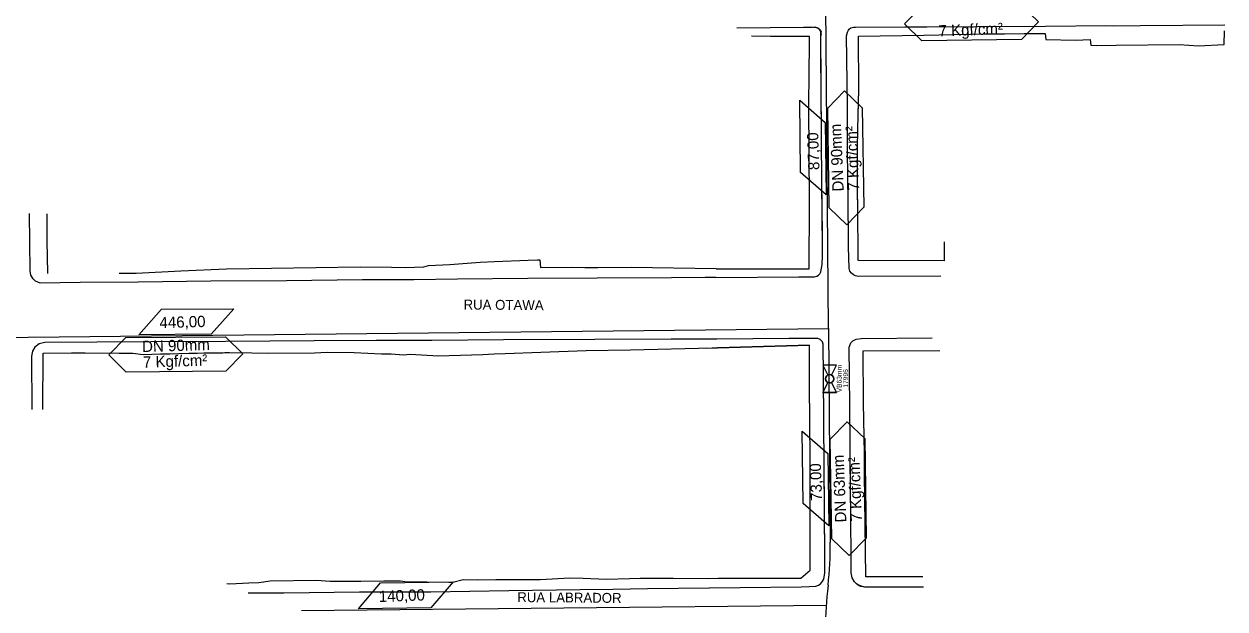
# Model space of a CAD drawing. Extents: x 325899 to 364828, y 7568995 to 7592502.
# Drawn here: x 358256 to 359376, y 7572148 to 7572694 of the extents above; entities that cross this region are included whole.
import ezdxf

# ---------------------------------------------------------------- set-up
doc = ezdxf.new("R2010")
doc.units = 0
for name, color, linetype in [('EDIFICACOES', 7, 'Continuous'), ('MEIO-FIO', 7, 'Continuous'), ('MEIO_FIO_GUIA', 7, 'Continuous'), ('MURO_DIVISA', 7, 'Continuous'), ('SIMBOLO', 7, 'Continuous'), ('TEXTO', 7, 'Continuous'), ('TUBO_PEAD_GN_63', 7, 'Continuous'), ('TUBO_PEAD_GN_90', 7, 'Continuous'), ('VALVULA_PEAD_63', 7, 'Continuous')]:
    doc.layers.add(name, color=color, linetype=linetype)

# ---------------------------------------------------------------- blocks, each defined once
blk = doc.blocks.new('VALVULA_PEAD_DN_63_1')
for points in [[(-1.14, 0.57), (-4.25, 2.13), (-4.25, -2.13), (-1.14, -0.57)], [(-1.14, -0.57), (-4.25, -2.13), (-4.25, 2.13), (-1.14, 0.57)], [(1.14, -0.57), (4.25, -2.13), (4.25, 2.13), (1.14, 0.57)], [(1.14, -0.57), (4.25, -2.13), (4.25, 2.13), (1.14, 0.57)]]:
    blk.add_lwpolyline(points)
blk.add_circle((0, 0), 1.28)
for start, end in [(90, 270), (153.4349, 180), (180, 206.5651), (270, 90), (0, 26.5651), (333.4349, 360)]:
    blk.add_arc((0, 0), 1.28, start, end)

msp = doc.modelspace()

# ---------------------------------------------------------------- linework, layer by layer
at = {"layer": 'EDIFICACOES'}
msp.add_line((359114.4, 7572473.2), (359114.5, 7572490.7), dxfattribs=at)
at = {"layer": 'MEIO-FIO'}
msp.add_line((358901.2, 7572457.6), (358891.1, 7572457.5), dxfattribs=at)
for points in [[(358901.2, 7572457.6), (358978.6, 7572458.1), (358986.4, 7572458.1), (358993.2, 7572458.2), (358995.4, 7572458.7), (358997, 7572459.6), (358998.2, 7572460.9), (358999, 7572462.9), (359000.3, 7572469.5), (359000.6, 7572478.1), (359000.6, 7572485.8), (359000.1, 7572545.5), (358999.6, 7572588), (358998.9, 7572686.1), (358998.6, 7572687.5), (358997.9, 7572688.7), (358996.2, 7572689.9), (358994.1, 7572690.8), (358990.9, 7572690.7), (358982.9, 7572690.7), (358920.8, 7572690)], [(358999.4, 7572610.1), (358998.9, 7572686.1), (358998.6, 7572687.5), (358997.9, 7572688.7), (358996.2, 7572689.9), (358994.1, 7572690.8), (358990.9, 7572690.7), (358982.9, 7572690.7), (358920.8, 7572690)], [(359110.9, 7572458.9), (359033.8, 7572458.4), (359031.3, 7572459.1), (359029.4, 7572460), (359027.5, 7572461.5), (359026.1, 7572463.5), (359025.3, 7572466), (359024.9, 7572486), (359024.9, 7572493.6), (359024.6, 7572527.5), (359024, 7572576.2), (359023.8, 7572618), (359023.1, 7572682.9)], [(359023.9, 7572609.7), (359023.8, 7572618), (359023.1, 7572682.9)], [(358901.2, 7572457.6), (358978.6, 7572458.1), (358986.4, 7572458.1), (358993.2, 7572458.2), (358995.4, 7572458.7), (358997, 7572459.6), (358998.2, 7572460.9), (358999, 7572462.9), (359000.3, 7572469.5), (359000.6, 7572478.1), (359000.6, 7572485.8), (359000.2, 7572534.9)], [(359110.9, 7572458.9), (359033.8, 7572458.4), (359031.3, 7572459.1), (359029.4, 7572460), (359027.5, 7572461.5), (359026.1, 7572463.5), (359025.3, 7572466), (359024.9, 7572486), (359024.9, 7572493.6), (359024.6, 7572527.5), (359024.5, 7572534.7)], [(358901.2, 7572457.6), (358859.8, 7572457.3), (358790.3, 7572456.8), (358725.9, 7572456.5), (358660.1, 7572456.1), (358619.5, 7572455.5), (358571.6, 7572455.3), (358500.6, 7572454.5), (358430.2, 7572454), (358362.5, 7572453.3), (358308.2, 7572452.8), (358271, 7572452.4), (358266.7, 7572454.2), (358264.5, 7572456.4), (358262.4, 7572459.6), (358261.6, 7572463.7), (358261.1, 7572517.2)], [(358902, 7572400.1), (358859.3, 7572400), (358788.2, 7572399.7), (358703.2, 7572399.4), (358636.4, 7572398.9), (358584.3, 7572398.7), (358526.4, 7572398.4), (358443.7, 7572398), (358374.2, 7572397.5), (358323.9, 7572397.2), (358275.4, 7572396.9), (358270.1, 7572395.6), (358266, 7572392.5), (358263.9, 7572388.8), (358263, 7572384.2), (358263.2, 7572334.3)], [(358923.8, 7572168.5), (358980.7, 7572169.2), (358988.2, 7572169.3), (358994.5, 7572169.6), (358996.8, 7572170.6), (358998.6, 7572172), (359000.3, 7572173.7), (359001.8, 7572176.3), (359002.8, 7572182.1), (359002.9, 7572189.5), (359002.7, 7572197.1), (359001.4, 7572365.8), (359001.2, 7572395.4), (359000.7, 7572397.4), (358999.8, 7572398.5), (358998.5, 7572399.7), (358996.2, 7572400.7), (358977.3, 7572400.8), (358969.3, 7572400.7), (358902, 7572400.1)], [(359001.7, 7572324.9), (359001.4, 7572365.8), (359001.2, 7572395.4), (359000.7, 7572397.4), (358999.8, 7572398.5), (358998.5, 7572399.7), (358996.2, 7572400.7), (358977.3, 7572400.8), (358969.3, 7572400.7), (358902, 7572400.1)], [(359094.7, 7572168.7), (359040, 7572168.9), (359036.5, 7572169.6), (359032.6, 7572171.5), (359030.5, 7572173.8), (359028.2, 7572177.6), (359027.2, 7572182), (359027.2, 7572190.9), (359027.3, 7572198.6), (359026.7, 7572263.4), (359026, 7572338.6), (359025.6, 7572392.5), (359026.9, 7572396.5), (359029, 7572398.6), (359031.9, 7572400), (359036.6, 7572400.8), (359102.7, 7572401.3)], [(359026.1, 7572324.7), (359026, 7572338.6), (359025.6, 7572392.5), (359026.9, 7572396.5), (359029, 7572398.6), (359031.9, 7572400), (359036.6, 7572400.8), (359102.7, 7572401.3)], [(358923.8, 7572168.5), (358980.7, 7572169.2), (358988.2, 7572169.3), (358994.5, 7572169.6), (358996.8, 7572170.6), (358998.6, 7572172), (359000.3, 7572173.7), (359001.8, 7572176.3), (359002.8, 7572182.1), (359002.9, 7572189.5), (359002.7, 7572197.1), (359002, 7572284.8)], [(359094.7, 7572168.7), (359040, 7572168.9), (359036.5, 7572169.6), (359032.6, 7572171.5), (359030.5, 7572173.8), (359028.2, 7572177.6), (359027.2, 7572182), (359027.2, 7572190.9), (359027.3, 7572198.6), (359026.7, 7572263.4), (359026.5, 7572285)]]:
    msp.add_lwpolyline(points, dxfattribs=at)
at = {"layer": 'MEIO_FIO_GUIA'}
msp.add_line((358895.1, 7572168.1), (358923.8, 7572168.5), dxfattribs=at)
for points in [[(358992.1, 7572690.8), (358994.8, 7572690.6), (358995.9, 7572690.3), (358997.5, 7572689.3), (358998.6, 7572688.2), (358999.2, 7572686.7), (358999.1, 7572685.4), (358999.2, 7572683.4)], [(358992.1, 7572690.8), (358994.8, 7572690.6), (358995.9, 7572690.3), (358997.5, 7572689.3), (358998.6, 7572688.2), (358999.2, 7572686.7), (358999.1, 7572685.4), (358999.2, 7572683.4)], [(359023.1, 7572682.9), (359023.9, 7572686.2), (359024.8, 7572688.1), (359025.6, 7572689), (359027, 7572690.3), (359029.6, 7572691.1), (359031.4, 7572691.1), (359077.3, 7572691.2), (359145, 7572691.6), (359208.6, 7572691.8), (359264.7, 7572692.4), (359272.4, 7572692.3), (359297.1, 7572692.5), (359375.9, 7572693)], [(359023.1, 7572682.9), (359023.9, 7572686.2), (359024.8, 7572688.1), (359025.6, 7572689), (359027, 7572690.3), (359029.6, 7572691.1), (359031.4, 7572691.1), (359077.3, 7572691.2), (359097.9, 7572691.3)], [(359151.6, 7572691.6), (359208.6, 7572691.8), (359264.7, 7572692.4), (359272.4, 7572692.3), (359297.1, 7572692.5), (359375.9, 7572693)], [(359037.8, 7572169.1), (359036.2, 7572169.4), (359034.9, 7572170), (359033.4, 7572170.9), (359032.2, 7572171.8)], [(359037.8, 7572169.1), (359036.2, 7572169.4), (359034.9, 7572170), (359033.4, 7572170.9), (359032.2, 7572171.8)], [(358465.1, 7572163.4), (358498.3, 7572163.6), (358568.8, 7572164.5), (358635.2, 7572164.3), (358708.1, 7572165.8), (358774.5, 7572166.6), (358805, 7572167), (358837.3, 7572167.5), (358866.1, 7572167.7), (358923.8, 7572168.5)], [(358465.1, 7572163.4), (358498.3, 7572163.6), (358568.8, 7572164.5), (358609.5, 7572164.4)]]:
    msp.add_lwpolyline(points, dxfattribs=at)
at = {"layer": 'MURO_DIVISA'}
for points in [[(359095.2, 7572683.5), (359123.4, 7572684.1), (359138.6, 7572684.5), (359157.5, 7572684.6), (359170.2, 7572684.7), (359188.6, 7572684.9), (359208.1, 7572685.1), (359208.8, 7572679.3), (359236.4, 7572678.9), (359250.1, 7572679.3), (359250.7, 7572674.2), (359255.9, 7572674), (359274.6, 7572674.3), (359333.2, 7572674.8), (359351.3, 7572673.7), (359375.3, 7572674.9), (359375.4, 7572687.4)], [(359151.6, 7572684.6), (359157.5, 7572684.6), (359170.2, 7572684.7), (359188.6, 7572684.9), (359208.1, 7572685.1), (359208.8, 7572679.3), (359236.4, 7572678.9), (359250.1, 7572679.3), (359250.7, 7572674.2), (359255.9, 7572674), (359274.6, 7572674.3), (359333.2, 7572674.8), (359351.3, 7572673.7), (359375.3, 7572674.9), (359375.4, 7572687.4)], [(358901.4, 7572465.5), (358988.1, 7572465.6), (358988.6, 7572526.1), (358988.3, 7572576.9), (358987.9, 7572613.2), (358987.8, 7572625.3), (358988.3, 7572641), (358988.4, 7572682.2), (358952.1, 7572682.4), (358934.3, 7572682.5)], [(358987.9, 7572610.3), (358987.9, 7572613.2), (358987.8, 7572625.3), (358988.3, 7572641), (358988.4, 7572682.2), (358952.1, 7572682.4), (358934.3, 7572682.5)], [(359114.4, 7572473.2), (359033.9, 7572473.4), (359033.6, 7572525.1), (359033.1, 7572536), (359033.1, 7572548.7), (359033.3, 7572577.5), (359033.4, 7572596.3), (359034.5, 7572632.7), (359034.1, 7572682.6), (359095.2, 7572683.5)], [(359033.8, 7572609.5), (359034.5, 7572632.7), (359034.1, 7572682.6), (359095.2, 7572683.5)], [(358901.4, 7572465.5), (358988.1, 7572465.6), (358988.6, 7572526.1), (358988.6, 7572535)], [(359114.4, 7572473.2), (359033.9, 7572473.4), (359033.6, 7572525.1), (359033.1, 7572534.7)], [(358277.1, 7572516.9), (358277.3, 7572491), (358277.6, 7572477.2), (358277.8, 7572461.2)], [(358344.7, 7572461.6), (358344.7, 7572461.6), (358360.4, 7572461.7), (358402.3, 7572463.6), (358444.8, 7572465.5), (358486.7, 7572466.1), (358569.3, 7572467.6), (358598.5, 7572467.3), (358611.4, 7572466.8), (358628.8, 7572467.5), (358633.1, 7572468.7), (358653.1, 7572469.8), (358681.4, 7572471.9), (358694.8, 7572472.4), (358726.1, 7572473.7), (358734.7, 7572474), (358737.1, 7572474), (358737.6, 7572466.9), (358766.9, 7572467.1), (358779, 7572467), (358791.1, 7572466.8), (358822.2, 7572467.1), (358901.3, 7572465.8), (358901.4, 7572465.5), (358901.3, 7572465.8)], [(358273.5, 7572334.4), (358273.9, 7572387.1), (358300.2, 7572387.3), (358312.9, 7572387.3), (358344.7, 7572386.9), (358357.5, 7572386.9), (358367.1, 7572385.6), (358383.1, 7572386.4), (358391.8, 7572386.5), (358400.2, 7572386.7), (358409.5, 7572386.9), (358417.4, 7572387), (358423.5, 7572387.2), (358441.4, 7572387.4), (358443.3, 7572387.6), (358447.7, 7572387.5), (358468.3, 7572387.3), (358483.3, 7572387.1), (358526.8, 7572387.4), (358538.8, 7572387.9), (358563.9, 7572387.7), (358589.4, 7572386.5), (358598.4, 7572386.3), (358609.9, 7572385.5), (358616, 7572385.9), (358642.4, 7572384.4), (358652.5, 7572384.9), (358683.8, 7572385.8), (358694.3, 7572386.3), (358704.5, 7572386.7), (358737.8, 7572387.8), (358780.3, 7572389.4), (358821.6, 7572390.2), (358897.7, 7572391.8), (358902.6, 7572392.1), (358988.5, 7572394.5)], [(358892, 7572391.7), (358897.7, 7572391.8), (358902.6, 7572392.1), (358988.5, 7572394.5)], [(358903.3, 7572177.2), (358980.4, 7572177.3), (358989.1, 7572184.7), (358989, 7572230.7), (358989.2, 7572252.6), (358989, 7572282.7), (358988.8, 7572328.1), (358988.5, 7572352.2), (358988.5, 7572394.5), (358902.6, 7572392.1)], [(358988.8, 7572325), (358988.8, 7572328.1), (358988.5, 7572352.2), (358988.5, 7572394.5), (358902.6, 7572392.1)], [(359094.1, 7572178.3), (359041, 7572178.5), (359040.4, 7572227.6), (359039.9, 7572274.1), (359039.6, 7572293.1), (359038.9, 7572340.8), (359038.5, 7572389.1), (359110.1, 7572389.6)], [(359039.2, 7572324.6), (359038.9, 7572340.8), (359038.5, 7572389.1), (359110.1, 7572389.6)], [(358903.3, 7572177.2), (358980.4, 7572177.3), (358989.1, 7572184.7), (358989, 7572230.7), (358989.2, 7572252.6), (358989, 7572282.7), (358989, 7572284.7)], [(359094.1, 7572178.3), (359041, 7572178.5), (359040.4, 7572227.6), (359039.9, 7572274.1), (359039.7, 7572285.1)], [(358445, 7572172.3), (358447.9, 7572171.9), (358465.7, 7572172.8), (358474.9, 7572173), (358485.5, 7572174.7), (358528.7, 7572175.2), (358541.3, 7572174.3), (358570, 7572174.5), (358591.5, 7572174.8), (358606.9, 7572174.7), (358611, 7572174), (358652.1, 7572173.4), (358655.7, 7572173.5), (358665.6, 7572175.9), (358679.1, 7572175.7), (358695.8, 7572175.9), (358708.5, 7572176), (358737.3, 7572176), (358764.9, 7572177.4), (358777.5, 7572177.3), (358799.1, 7572176.2), (358820.7, 7572176.8), (358830.5, 7572177.2), (358843.1, 7572177.1), (358861.2, 7572177.1), (358894.1, 7572177), (358903.3, 7572177.2)], [(358445, 7572172.3), (358447.9, 7572171.9), (358465.7, 7572172.8), (358474.9, 7572173), (358485.5, 7572174.7), (358528.7, 7572175.2), (358541.3, 7572174.3), (358570, 7572174.5), (358591.5, 7572174.8), (358606.9, 7572174.7), (358609.3, 7572174.3)]]:
    msp.add_lwpolyline(points, dxfattribs=at)
at = {"layer": 'SIMBOLO'}
for points in [[(359077, 7572694), (359092.8, 7572710.3), (359185.6, 7572711.8), (359201.9, 7572696), (359186.1, 7572679.6), (359093.3, 7572678.2), (359077, 7572694)], [(359023.2, 7572506.7), (359006.9, 7572522.6), (359005.4, 7572615.3), (359021.2, 7572631.7), (359037.6, 7572615.8), (359039, 7572523.1), (359023.2, 7572506.7)], [(358335.1, 7572385.4), (358351, 7572401.6), (358443.8, 7572402.3), (358460, 7572386.4), (358444.1, 7572370.2), (358351.3, 7572369.4), (358335.1, 7572385.4)], [(359025.6, 7572198.2), (359009.3, 7572214), (359007.8, 7572306.8), (359023.7, 7572323.1), (359040, 7572307.3), (359041.4, 7572214.5), (359025.6, 7572198.2)]]:
    msp.add_lwpolyline(points, dxfattribs=at)
for points in [[(359003.2, 7572602.1), (359004.1, 7572534.6), (358980.2, 7572555.3), (358979.3, 7572622.8)], [(358430.6, 7572404.6), (358363.1, 7572404.2), (358384, 7572428), (358451.5, 7572428.4)], [(359005.7, 7572293.5), (359006.6, 7572226), (358982.6, 7572246.8), (358981.7, 7572314.3)], [(358635.2, 7572149.6), (358567.8, 7572148.7), (358588.5, 7572172.7), (358656, 7572173.6)]]:
    msp.add_lwpolyline(points, close=True, dxfattribs=at)
at = {"layer": 'TUBO_PEAD_GN_63'}
for p, q in [((359006.2, 7572409.9), (359007.8, 7572210.8)), ((359007.2, 7572284.8), (359007.8, 7572210.8)), ((359005.8, 7572170.6), (359005.2, 7572165.1)), ((359005.8, 7572170.6), (359005.2, 7572165.1)), ((358514.7, 7572146.9), (359004.1, 7572152.1))]:
    msp.add_line(p, q, dxfattribs=at)
for centre, radius, start, end in [((358656.8, 7572207.9), 351, 353.893, 0.4621), ((358656.8, 7572207.9), 351, 353.893, 0.4621), ((359352.2, 7572128), 349, 173.893, 180.4669), ((359352.2, 7572128), 349, 173.893, 180.4669)]:
    msp.add_arc(centre, radius, start, end, dxfattribs=at)
at = {"layer": 'TUBO_PEAD_GN_90'}
for p, q in [((359006.2, 7572409.9), (359003.8, 7572711.3)), ((359006.2, 7572409.6), (357441.9, 7572393.1))]:
    msp.add_line(p, q, dxfattribs=at)

# ---------------------------------------------------------------- block references
at = {"layer": 'VALVULA_PEAD_63', "xscale": 3, "yscale": 3, "rotation": 90}
msp.add_blockref('VALVULA_PEAD_DN_63_1', (359007.2, 7572363.1), dxfattribs=at)

# ---------------------------------------------------------------- texts
at = {"layer": 'TEXTO'}
for s, height, rotation, p in [('7 Kgf/cm²', 10.5, 2.2907, (359109, 7572682.2)), ('DN 90mm', 10.5, 92.2907, (359020.4, 7572537.9)), ('7 Kgf/cm²', 10.5, 92.2907, (359034.9, 7572538.8)), ('87,00', 10.5, 92.0817, (358997.8, 7572557.9)), ('RUA OTAWA', 9.22, 359.5098, (358665.8, 7572427.7)), ('446,00', 10.5, 1.6399, (358382.4, 7572410.2)), ('DN 90mm', 10.5, 1.8488, (358366.2, 7572387.9)), ('7 Kgf/cm²', 10.5, 1.8488, (358367, 7572373.4)), ('73,00', 10.5, 92.0817, (359000.3, 7572249.4)), ('DN 63mm', 10.5, 92.2907, (359022.9, 7572229.3)), ('7 Kgf/cm²', 10.5, 92.2907, (359037.4, 7572230.2)), ('140,00', 10.5, 2.0817, (358587, 7572154.9)), ('RUA LABRADOR', 9.221, 359.5098, (358715.9, 7572154.9))]:
    msp.add_text(s, height=height, rotation=rotation, dxfattribs=at).set_placement(p)
at = {"layer": 'VALVULA_PEAD_63'}
for s, p in [('VB63mm', (359018.4, 7572350.4)), ('17996', (359024.4, 7572354.8))]:
    msp.add_text(s, height=4.5, rotation=90, dxfattribs=at).set_placement(p)

doc.saveas('drawing.dxf')
